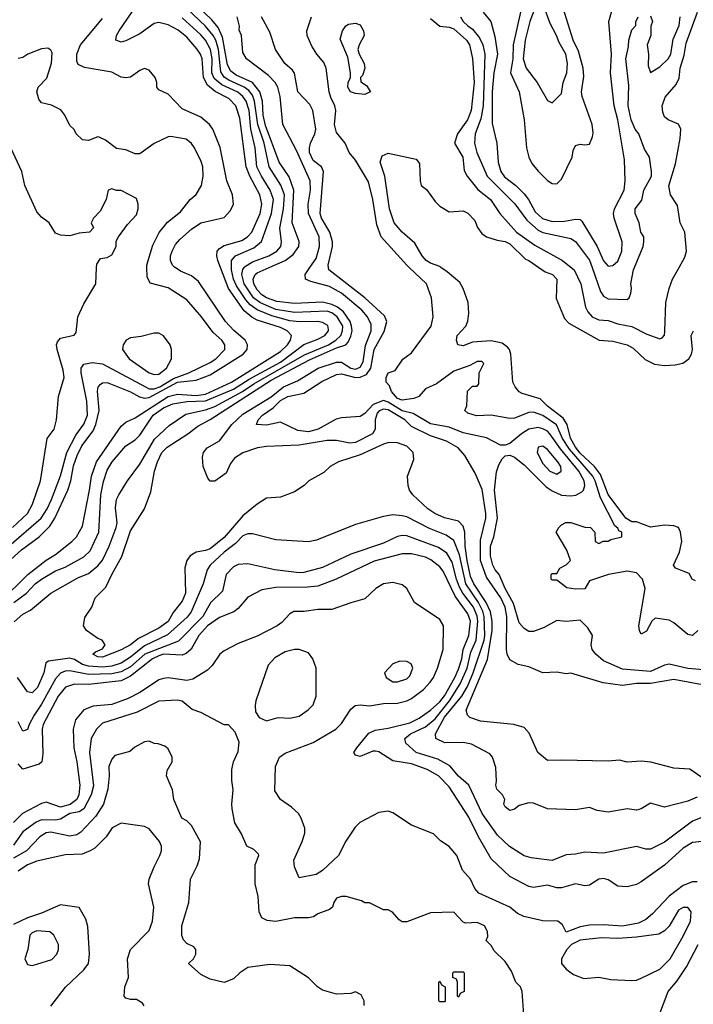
# Model space of a CAD drawing. Header units: inches. Extents: x 1793402 to 1900366, y 320852 to 470679.
# Tile 314 of 604: x 1855176 to 1858053, y 416855 to 421057. Entities that reach past the tile are written whole.
import ezdxf

# ---------------------------------------------------------------- set-up
doc = ezdxf.new("R2010")
doc.units = ezdxf.units.IN
doc.header["$MEASUREMENT"] = 0
doc.layers.add('B8451', color=7, linetype='Continuous')
doc.layers.add('B8452', color=7, linetype='Continuous')

msp = doc.modelspace()

# ---------------------------------------------------------------- linework, layer by layer
at = {"layer": 'B8451', "color": 4}
for points, elevation in [([(1855090, 418571.8), (1855211.5, 418690), (1855290, 418750.3), (1855330, 418775.3), (1855399.5, 418830), (1855418.4, 418850), (1855444.2, 418895.8), (1855475.1, 419050), (1855482.6, 419110), (1855504, 419170), (1855610, 419323), (1855630, 419339.3), (1855670, 419357.7), (1855810, 419449.4), (1855850, 419459.3), (1855930, 419453.5), (1855970, 419459), (1856080.5, 419510), (1856290, 419641.7), (1856319.7, 419670), (1856333.3, 419690), (1856337, 419710), (1856318, 419730), (1856290, 419743.1), (1856190, 419775.6), (1856167.7, 419787.7), (1856135.2, 419815.2), (1856067.6, 419910), (1856033.8, 420000)], 276), ([(1855090, 418710.4), (1855184.7, 418795.3), (1855259.6, 418850), (1855304.5, 418895.5), (1855327.1, 418930), (1855382, 419050), (1855394.6, 419090), (1855406.3, 419153.7), (1855422.3, 419197.7), (1855441.3, 419238.7), (1855490, 419302.4), (1855501.4, 419330), (1855516.4, 419390), (1855508.4, 419471.6), (1855511.5, 419488.5), (1855520.1, 419499.9), (1855530, 419507.7), (1855550, 419508.4), (1855650, 419468.9), (1855688.4, 419448.4), (1855710, 419442.7), (1855730, 419444.5), (1855850, 419510.1), (1855930, 419518.6), (1855990, 419541.3), (1856131.3, 419630), (1856147.6, 419650), (1856149.6, 419670), (1856139.5, 419690), (1856090.7, 419730.7), (1856054.7, 419770), (1855940.7, 419940.7), (1855910, 419964.5), (1855863.5, 419983.5), (1855839.7, 419999.7), (1855839.3, 420000)], 284), ([(1855130, 418810.4), (1855267.8, 418930), (1855294, 418970), (1855312.8, 419010), (1855350, 419111.3), (1855378, 419210), (1855415.9, 419284.1), (1855450, 419330.6), (1855466.6, 419370), (1855462.6, 419430), (1855438.4, 419550), (1855439.5, 419570), (1855450, 419586.8), (1855486, 419594), (1855530, 419588.7), (1855713.4, 419490), (1855730, 419482.3), (1855750, 419481.6), (1855774.8, 419490), (1855833.8, 419526.2), (1855898.4, 419550), (1855990, 419594.4), (1856014, 419610), (1856052.7, 419650), (1856052.7, 419670), (1856039.3, 419690), (1856002, 419722), (1855952.7, 419790), (1855890, 419861.2), (1855810, 419912.7), (1855733.6, 419933.6), (1855720.2, 419960.2), (1855719.6, 420000)], 288), ([(1855146, 418890), (1855209.4, 418950), (1855231.8, 418990), (1855265.6, 419090), (1855294, 419270), (1855324, 419310), (1855334, 419350), (1855342, 419450), (1855366, 419530), (1855361.6, 419561.6), (1855336, 419650), (1855334, 419670), (1855338, 419682), (1855350, 419698), (1855409.1, 419710.9), (1855418, 419722), (1855425.2, 419790), (1855450, 419844.7), (1855501.2, 419930), (1855504.9, 420000)], 292), ([(1855151.3, 418570), (1855205.1, 418610), (1855242.9, 418650), (1855269.5, 418670), (1855330, 418705.3), (1855370, 418721.6), (1855450, 418764.9), (1855477, 418790), (1855514.3, 418870), (1855522.3, 419030), (1855533.9, 419086.1), (1855550, 419134.8), (1855572, 419170), (1855630, 419238.8), (1855670, 419264), (1855690, 419284), (1855746, 419370), (1855790, 419400.3), (1855830, 419417.7), (1855890, 419427.3), (1855970, 419430.1), (1856090, 419480.6), (1856156.8, 419523.2), (1856290, 419596.5), (1856390, 419671.7), (1856450, 419693.7), (1856479.5, 419710), (1856495.6, 419730), (1856495.3, 419735.3), (1856492.2, 419752.2), (1856470, 419765.6), (1856450, 419769.6), (1856371.6, 419768.4), (1856330, 419772.7), (1856253.8, 419793.8), (1856190, 419818.8), (1856160.4, 419840.4), (1856142.1, 419862.1), (1856101.6, 419921.6), (1856089.9, 419949.9), (1856080.3, 419990), (1856080.6, 420000)], 272), ([(1855152.5, 418487.5), (1855190, 418520.7), (1855222, 418538), (1855310, 418610.6), (1855425.2, 418674.8), (1855470, 418693.7), (1855510, 418726), (1855529.8, 418750.2), (1855558.7, 418810), (1855587.8, 418890), (1855593, 418910), (1855585.4, 418974.6), (1855589.4, 419010), (1855599.3, 419030), (1855637.2, 419090), (1855690, 419160.7), (1855752.5, 419267.5), (1855814.7, 419325.3), (1855886.6, 419373.4), (1855970, 419392.4), (1856010, 419406.2), (1856127.3, 419470), (1856176.7, 419503.3), (1856392.8, 419627.2), (1856494.7, 419670), (1856526.6, 419690), (1856547.1, 419710), (1856555.3, 419730), (1856555.8, 419750), (1856532.3, 419790), (1856510, 419806), (1856490, 419813.5), (1856350, 419807.9), (1856270, 419821), (1856230, 419837), (1856202, 419850), (1856175.3, 419870), (1856134.6, 419930), (1856124.5, 419970), (1856128.8, 419991.2), (1856134.7, 420000)], 268), ([(1858090, 417823.7), (1858038.6, 417858.6), (1857970, 417863.7), (1857871.1, 417888.9), (1857830, 417892.7), (1857770, 417889), (1857737.2, 417897.2), (1857690, 417892.7), (1857490, 417898), (1857430, 417895.3), (1857389.4, 417929.4), (1857352.1, 418012.1), (1857330, 418037.2), (1857286, 418050), (1857143.9, 418063.9), (1857099.3, 418079.3), (1857088, 418090), (1857082.7, 418110), (1857173.8, 418326.2), (1857194.3, 418450), (1857194, 418490), (1857186.5, 418530), (1857169, 418570), (1857115.7, 418650), (1857101.7, 418681.7), (1857086.6, 418750), (1857079, 418810), (1857077.6, 418870), (1857070, 418896), (1857050, 418917), (1856990, 418931.8), (1856949.3, 418950), (1856919.3, 418970), (1856855.1, 419030), (1856840.9, 419050), (1856835.1, 419070), (1856832.7, 419110), (1856858.9, 419181.1), (1856857, 419210), (1856830, 419237.6), (1856790, 419251), (1856752.3, 419252.3), (1856730, 419245.8), (1856630, 419200.2), (1856537.3, 419170), (1856502.8, 419150), (1856474.6, 419125.4), (1856411.3, 419090), (1856391.3, 419070), (1856350, 419042), (1856290, 419019), (1856230, 419015.3), (1856190, 418989.3), (1856130, 418939.6), (1856050, 418848), (1855990, 418799.6), (1855970, 418791.6), (1855930, 418785.6), (1855904, 418770), (1855890.4, 418749.6), (1855882, 418718), (1855884.2, 418610), (1855870, 418576), (1855832.4, 418527.6), (1855810, 418489.7), (1855770, 418461.1), (1855683.7, 418416.3), (1855650, 418389.7), (1855610, 418367.8), (1855530, 418337.2), (1855510, 418339), (1855489.3, 418350), (1855500.2, 418359.8), (1855530, 418372), (1855542, 418390), (1855528, 418410), (1855510, 418417.2), (1855461.2, 418450), (1855449.2, 418470), (1855454.2, 418505.8), (1855485.2, 418550), (1855499, 418590), (1855544.8, 418635.2), (1855569.6, 418690), (1855612.9, 418767.1), (1855650, 418876), (1855709.6, 418970.4), (1855736.9, 419043.1), (1855752.8, 419130), (1855764.7, 419170), (1855783, 419210), (1855806.4, 419233.6), (1855894.5, 419290), (1855936.6, 419323.4), (1855990, 419351.5), (1856250, 419518.5), (1856413.8, 419606.2), (1856530, 419657.3), (1856569.8, 419670.2), (1856579.2, 419680.8), (1856590, 419707.3), (1856595.5, 419730), (1856593.8, 419750), (1856587, 419770), (1856558.8, 419810), (1856533.7, 419830), (1856510, 419841.8), (1856470, 419851.5), (1856350, 419845.5), (1856274.6, 419854.6), (1856230, 419870.9), (1856210, 419883.5), (1856190, 419905.1), (1856176, 419930), (1856174, 419950), (1856182.4, 419970), (1856190, 419977), (1856241.8, 420000)], 264), ([(1858114.9, 418214.9), (1857970, 418241.1), (1857870, 418224.4), (1857810, 418224.7), (1857750, 418216.2), (1857667.5, 418227.5), (1857530, 418269.2), (1857510, 418266), (1857470, 418273.2), (1857410, 418269.3), (1857350, 418295.1), (1857305.1, 418305.1), (1857270, 418325.2), (1857258.4, 418350), (1857255.1, 418370), (1857257.1, 418510), (1857249, 418550), (1857230.5, 418590.5), (1857170, 418678.4), (1857143.7, 418750), (1857143.8, 418836.2), (1857166.6, 418930), (1857166.4, 418950), (1857151.9, 419051.9), (1857121.6, 419121.6), (1857078, 419198), (1857049.2, 419230), (1856998.7, 419258.7), (1856930, 419280.9), (1856850, 419321.4), (1856820.4, 419350), (1856750, 419392.3), (1856730, 419395.9), (1856711.7, 419388.3), (1856702.5, 419377.5), (1856694.2, 419350), (1856694.7, 419310), (1856683.1, 419290), (1856610, 419253.3), (1856586, 419250), (1856530, 419260.9), (1856490, 419260.9), (1856370, 419241.6), (1856230, 419236.2), (1856192, 419230), (1856130, 419209.6), (1856093.8, 419186.2), (1856076.4, 419163.6), (1856058, 419122), (1856010, 419088), (1855990, 419088), (1855980.2, 419100.2), (1855959.5, 419150), (1855957, 419190), (1855960.9, 419210), (1855977.2, 419230), (1856030, 419260.4), (1856082.3, 419330), (1856130, 419373.4), (1856250, 419448), (1856303, 419490), (1856363.3, 419516.7), (1856450.3, 419570.3), (1856530, 419596.2), (1856550, 419595.5), (1856590, 419570.2), (1856610, 419565.6), (1856630, 419574), (1856643.4, 419596.6), (1856652.8, 419667.2), (1856677.3, 419730), (1856676.8, 419756.8), (1856661, 419790), (1856637.4, 419817.4), (1856550, 419891), (1856498.8, 419918.8), (1856419.7, 419939.7), (1856397.2, 419950), (1856395.1, 419970), (1856415.7, 420000)], 256), ([(1858150, 418278.7), (1858030, 418288.3), (1857950, 418307), (1857930, 418302.9), (1857870, 418275.8), (1857750, 418286), (1857670, 418320.7), (1857637.2, 418350), (1857621.2, 418370), (1857617.2, 418390), (1857622, 418430), (1857602, 418462), (1857570, 418495.3), (1857510, 418489), (1857470, 418493.2), (1857416.4, 418463.6), (1857370, 418446.6), (1857350, 418446), (1857330, 418459), (1857310, 418484), (1857285.2, 418565.2), (1857249.7, 418630), (1857224.2, 418690), (1857206.6, 418710), (1857196.9, 418730), (1857186.3, 418770), (1857186.6, 418810), (1857200.5, 418850), (1857216.4, 418930), (1857203.5, 419050), (1857212.6, 419127.4), (1857223, 419157), (1857236.6, 419183.4), (1857250, 419196), (1857270, 419198.8), (1857290, 419190.7), (1857330, 419158), (1857424.1, 419064.1), (1857450, 419046.4), (1857490, 419028.2), (1857530, 419024.9), (1857551.2, 419028.8), (1857577.1, 419042.9), (1857583.7, 419050), (1857589.6, 419070), (1857586.3, 419090), (1857563.5, 419130), (1857485.4, 419225.4), (1857440.5, 419290), (1857430, 419301.3), (1857410, 419311.2), (1857390, 419316.3), (1857350, 419309.6), (1857319.1, 419290), (1857270, 419249), (1857250, 419241.2), (1857230, 419241.2), (1857170, 419272.3), (1857070, 419293.7), (1857010, 419318.9), (1856930, 419333.3), (1856856.1, 419376.1), (1856810, 419388.2), (1856750, 419425.7), (1856730, 419432), (1856685.2, 419414.8), (1856650, 419377), (1856630, 419363.6), (1856550, 419358), (1856527.6, 419352.4), (1856450.6, 419310), (1856410, 419299.1), (1856364.6, 419304.6), (1856290, 419339.3), (1856230, 419326.6), (1856188, 419330), (1856195.3, 419350), (1856213.2, 419370), (1856259.2, 419400.8), (1856290, 419431.6), (1856321.2, 419450), (1856390, 419463.1), (1856466.5, 419513.5), (1856530, 419542.6), (1856550, 419546.5), (1856610, 419530.2), (1856630, 419531.2), (1856657.1, 419542.9), (1856675.4, 419570), (1856689.7, 419650), (1856733.4, 419726.6), (1856743.6, 419770), (1856734, 419794), (1856649.8, 419869.8), (1856497, 419990), (1856495.3, 420000)], 252), ([(1858072, 418450), (1858050, 418429), (1858030, 418434), (1857970, 418484), (1857950, 418495.3), (1857890, 418504), (1857876, 418490), (1857852.8, 418447.2), (1857830, 418435.3), (1857822.7, 418450), (1857820.9, 418470), (1857847, 418630), (1857836.2, 418670), (1857810, 418696.2), (1857770, 418703.6), (1857690.4, 418689.6), (1857610, 418662), (1857590, 418629.2), (1857550, 418627), (1857512.9, 418632.9), (1857470, 418666), (1857450, 418666), (1857446, 418670), (1857446, 418690), (1857450, 418694), (1857470, 418694), (1857483.1, 418716.9), (1857510, 418731.3), (1857528.7, 418750), (1857512.9, 418792.9), (1857468, 418870), (1857478, 418890), (1857490, 418902), (1857509.1, 418910.9), (1857530, 418911), (1857590, 418891.3), (1857614, 418890), (1857632, 418870), (1857634, 418830), (1857650, 418822), (1857668, 418832), (1857690, 418832), (1857701.2, 418838.8), (1857748, 418850), (1857748, 418870), (1857735.5, 418875.5), (1857730, 418888), (1857717.2, 418897.2), (1857656.2, 419016.2), (1857634.4, 419090), (1857623.5, 419110), (1857524.6, 419224.6), (1857495, 419270), (1857468.1, 419328.1), (1857410, 419368.4), (1857370, 419382), (1857350, 419380.5), (1857290, 419357), (1857270, 419355.1), (1857190, 419369.4), (1857126.6, 419366.6), (1857090, 419378), (1857078, 419390), (1857086, 419410), (1857088.4, 419471.6), (1857110, 419494), (1857130, 419494), (1857136.4, 419503.6), (1857138, 419550), (1857158, 419590), (1857150, 419598), (1857130, 419598), (1857098.8, 419581.2), (1857030, 419557.2), (1856956.7, 419503.3), (1856910, 419482), (1856881, 419450), (1856859.9, 419440.1), (1856810, 419434), (1856790, 419441.3), (1856764.5, 419470), (1856755.5, 419495.5), (1856742, 419510), (1856741.2, 419530), (1856749.3, 419550), (1856779.3, 419560.7), (1856812, 419608), (1856850, 419636), (1856933.2, 419750), (1856942, 419790), (1856935.3, 419870), (1856914, 419930), (1856839.9, 420000)], 248), ([(1858062.7, 418662.7), (1858048.7, 418670), (1858034.6, 418694.6), (1857976.4, 418716.4), (1857968, 418730), (1857994.5, 418785.5), (1858003.7, 418830), (1857998, 418870), (1857989.6, 418889.6), (1857970, 418896.9), (1857930, 418899.7), (1857870, 418891.1), (1857810, 418914.7), (1857790, 418915.1), (1857765.4, 418930), (1857690, 419031.3), (1857656.7, 419116.7), (1857630.5, 419150.5), (1857570, 419207), (1857550, 419232.6), (1857528.4, 419271.6), (1857514, 419330), (1857496.8, 419356.8), (1857430, 419408.2), (1857399.5, 419439.5), (1857322.7, 419462.7), (1857309.7, 419469.7), (1857292, 419490), (1857282.9, 419510), (1857273.7, 419630), (1857267.8, 419650), (1857259.8, 419659.8), (1857236.4, 419676.4), (1857190, 419686.6), (1857110, 419681.3), (1857070, 419666), (1857048, 419670), (1857042, 419690), (1857045.2, 419710), (1857081.2, 419750), (1857089.5, 419770.5), (1857094.8, 419805.2), (1857092, 419850), (1857069.7, 419909.7), (1857055.3, 419935.3), (1857001.5, 419981.5), (1856975.1, 420000)], 244), ([(1857394, 420000), (1857421, 419981), (1857451, 419970), (1857470.4, 419950), (1857467.5, 419867.5), (1857502.8, 419782.8), (1857521.7, 419761.7), (1857650.3, 419690.3), (1857710, 419685.2), (1857770.7, 419670), (1857795.9, 419655.9), (1857847.5, 419607.5), (1857887.7, 419587.7), (1857930, 419581.2), (1857976, 419584), (1858007.8, 419592.2), (1858033.2, 419610), (1858045.2, 419630), (1858049, 419650), (1858044, 419710), (1858054, 419730)], 244), ([(1857531.7, 420000), (1857544, 419990), (1857572.7, 419930), (1857593, 419830), (1857602, 419810), (1857620.7, 419790), (1857650, 419777.1), (1857690, 419773.4), (1857730, 419758.8), (1857790, 419748), (1857855.2, 419715.2), (1857910, 419696), (1857920.4, 419699.6), (1857929.3, 419710.7), (1857932, 419728), (1857936.2, 419850), (1857949.5, 419910), (1857963.7, 419950), (1857992, 420000)], 248), ([(1857620.8, 420000), (1857657, 419897), (1857670, 419877.3), (1857690, 419866), (1857770, 419862.8), (1857779, 419870), (1857786, 419890), (1857789.3, 419910), (1857786.6, 419930), (1857798, 419990), (1857802.1, 420000)], 252), ([(1858070, 417739.6), (1858030, 417722), (1857930, 417697.2), (1857870, 417713.2), (1857830, 417689), (1857810, 417684), (1857770, 417689), (1857690, 417676), (1857642.7, 417682.7), (1857610, 417695.3), (1857550, 417685.2), (1857430, 417689.3), (1857370, 417714), (1857350, 417715.3), (1857310, 417704), (1857290, 417688.7), (1857270, 417682), (1857250, 417698), (1857244, 417710), (1857248, 417730), (1857238, 417750), (1857213.6, 417773.6), (1857209.2, 417790), (1857212.7, 417807.3), (1857210, 417866), (1857195.3, 417910), (1857184.7, 417924.7), (1857106, 417966), (1857070, 417972.3), (1856991.7, 417971.7), (1856953.2, 417990), (1856952, 418010), (1856990, 418081.1), (1857063.8, 418170), (1857088.1, 418211.9), (1857113.5, 418270), (1857159.4, 418410), (1857163.2, 418430), (1857159.5, 418510), (1857153.7, 418533.7), (1857136.2, 418570), (1857081, 418650), (1857054.3, 418774.3), (1857030, 418834.5), (1856997.6, 418857.6), (1856925.9, 418885.9), (1856830, 418935.6), (1856810, 418940.7), (1856770, 418943.7), (1856730, 418937.2), (1856610, 418902.7), (1856443.5, 418836.5), (1856410, 418829.2), (1856270, 418837.2), (1856170, 418863.7), (1856150, 418863.7), (1856130, 418854.5), (1856098.4, 418821.6), (1856050, 418784.7), (1855990.3, 418729.7), (1855977.1, 418710), (1855960.5, 418650), (1855909.3, 418530.7), (1855891.9, 418508.1), (1855807.7, 418432.3), (1855710, 418385.3), (1855650, 418336.4), (1855610, 418310.9), (1855570, 418298.2), (1855530, 418293.7), (1855470, 418298.2), (1855445.3, 418305.3), (1855410, 418327.1), (1855390, 418332.4), (1855299.8, 418320.2), (1855288, 418312), (1855279.5, 418270), (1855252.8, 418207.2), (1855230, 418184.5), (1855210, 418189.2), (1855167.3, 418250)], 268), ([(1858090, 417652.3), (1858050, 417637), (1857930, 417547.3), (1857870, 417518), (1857850, 417517.2), (1857810, 417529), (1857670, 417500.9), (1857590, 417505.2), (1857550, 417496), (1857510, 417493.2), (1857450, 417469.3), (1857360.2, 417480.2), (1857330, 417488.7), (1857268.2, 417528.2), (1857217.5, 417577.5), (1857151.8, 417670), (1857095.1, 417790), (1857050, 417829.4), (1857012.6, 417872.6), (1856961.5, 417901.5), (1856869.8, 417929.8), (1856825.2, 417970), (1856821.2, 417990), (1856846, 418010), (1856910, 418039.6), (1856950, 418074.3), (1857012.4, 418150), (1857057.4, 418222.6), (1857087.2, 418290), (1857102.5, 418357.5), (1857126.2, 418410), (1857133.3, 418490), (1857130, 418512), (1857114.2, 418550), (1857069.3, 418609.3), (1857055.2, 418635.2), (1857041.1, 418670), (1857022.8, 418742.8), (1857001, 418781), (1856965.2, 418805.2), (1856830, 418854), (1856810, 418856.2), (1856790, 418851.8), (1856730, 418822.9), (1856590, 418777), (1856470, 418719.5), (1856390, 418698.4), (1856370, 418697), (1856266, 418710), (1856150, 418735.1), (1856110, 418732.7), (1856090, 418722.7), (1856058.8, 418690), (1856042, 418618), (1855991.7, 418568.3), (1855958, 418510), (1855854.2, 418405.8), (1855710.3, 418350), (1855650, 418296.1), (1855610, 418274.2), (1855570, 418266.3), (1855470, 418262.8), (1855390, 418278.3), (1855370, 418277.4), (1855351.4, 418268.6), (1855330, 418244.5), (1855270, 418137), (1855238, 418090), (1855216.4, 418050), (1855210, 418028.7), (1855190, 418021.2), (1855170, 418061.2)], 272), ([(1858090.3, 417549.7), (1858050, 417546), (1858010, 417522.4), (1857930, 417449.6), (1857830, 417378), (1857810, 417367), (1857770, 417357.2), (1857730, 417359.3), (1857690, 417386), (1857670, 417392), (1857650, 417389.3), (1857610, 417364.5), (1857590, 417360.9), (1857550, 417369.3), (1857490, 417352.3), (1857470, 417352.7), (1857430, 417363.7), (1857370, 417354), (1857350, 417358.7), (1857270, 417400.7), (1857190, 417476), (1857135.8, 417570), (1857094.7, 417654.7), (1857010, 417782.9), (1856965.1, 417830), (1856917.1, 417857.1), (1856850, 417881.7), (1856770, 417894), (1856710, 417932.3), (1856695.9, 417935.9), (1856684.7, 417935.3), (1856630, 417913.2), (1856610, 417918), (1856604, 417930), (1856616, 417950), (1856667.5, 418012.5), (1856694.7, 418025.3), (1856750, 418033.4), (1856843, 418057), (1856882.9, 418077.1), (1856930, 418110.3), (1856970, 418146.7), (1856990, 418171.8), (1857034.8, 418250), (1857050, 418285.5), (1857064.4, 418330), (1857069.9, 418370.1), (1857095, 418430), (1857101.8, 418490), (1857090, 418521.6), (1857036.6, 418596.6), (1856984.4, 418704.4), (1856970, 418722.9), (1856932.1, 418752.1), (1856910, 418763), (1856850, 418777.4), (1856810, 418778), (1856690, 418747.1), (1856527.3, 418670), (1856450, 418640.4), (1856405.1, 418634.9), (1856270, 418634.3), (1856210, 418623.7), (1856150, 418592.7), (1856110, 418544.5), (1856090.7, 418530), (1856030, 418506), (1855978.7, 418470), (1855940.9, 418430), (1855909.1, 418370.9), (1855887.8, 418352.2), (1855870, 418345.7), (1855790, 418349.8), (1855770, 418343.1), (1855744.2, 418330), (1855650, 418255.1), (1855610, 418235.8), (1855470, 418220.8), (1855410, 418221.1), (1855371.5, 418208.5), (1855340.3, 418170), (1855276.9, 418050), (1855272.7, 418030), (1855275.8, 417924.2), (1855270.4, 417889.6), (1855259.5, 417880.5), (1855190, 417859.3), (1855170, 417882)], 276), ([(1858070, 417378.4), (1858050, 417377.6), (1858010, 417362.9), (1857950, 417317.6), (1857879.2, 417240.8), (1857850, 417218), (1857818.2, 417201.8), (1857750, 417188.6), (1857670, 417194.8), (1857610, 417192.6), (1857570, 417185.7), (1857510, 417163.7), (1857494.3, 417194.3), (1857474, 417210), (1857410, 417211.6), (1857329.6, 417229.6), (1857302.7, 417242.7), (1857269.6, 417269.6), (1857137.2, 417330), (1857119.5, 417350), (1857100.9, 417390), (1857068, 417428), (1857042.7, 417490), (1857010, 417529), (1856973.6, 417553.6), (1856943.1, 417583.1), (1856850, 417619.3), (1856770, 417673.2), (1856750, 417679), (1856710, 417674), (1856628.5, 417631.5), (1856608.6, 417611.4), (1856568.6, 417551.4), (1856537.3, 417490), (1856470, 417426), (1856442, 417410), (1856370, 417395.3), (1856350, 417442), (1856347, 417470), (1856382.7, 417550), (1856394.6, 417585.4), (1856393.6, 417606.4), (1856378.4, 417650), (1856366.6, 417670), (1856337.2, 417697.2), (1856289.5, 417729.5), (1856266.3, 417766.3), (1856269.4, 417870), (1856286, 417910), (1856310, 417927.3), (1856430, 417973), (1856526, 418030), (1856550, 418054), (1856590, 418114.8), (1856609.6, 418130.4), (1856630, 418133), (1856670, 418128.5), (1856730, 418138.7), (1856790, 418140.9), (1856830, 418150.3), (1856850, 418160.3), (1856900.5, 418199.5), (1856929.6, 418230), (1856943.5, 418250), (1856961.1, 418290), (1856984.7, 418370), (1856986, 418470), (1856970, 418497.2), (1856862, 418570), (1856829, 418630), (1856810, 418645.2), (1856770, 418655.6), (1856730, 418649.4), (1856697.3, 418630), (1856650, 418585.2), (1856590, 418569.4), (1856510, 418540.9), (1856450, 418539.7), (1856391.2, 418531.2), (1856347.8, 418532.2), (1856330, 418522), (1856295.6, 418484.4), (1856276, 418470), (1856190, 418426), (1856110, 418395.1), (1856050, 418364.5), (1856030.7, 418350), (1855998.7, 418301.3), (1855978.3, 418281.7), (1855916.5, 418243.5), (1855890, 418236.9), (1855810, 418248), (1855790, 418246), (1855770, 418239.7), (1855692.1, 418187.9), (1855639.3, 418160.7), (1855570, 418135.4), (1855490, 418128.2), (1855450, 418111.5), (1855414.9, 418070), (1855404.9, 418030), (1855407.4, 417950), (1855420.3, 417890), (1855433.4, 417790), (1855429, 417750), (1855420.8, 417730), (1855392.1, 417707.9), (1855350, 417696.4), (1855290, 417717.6), (1855270, 417712), (1855188.2, 417670), (1855150, 417631.8)], 284), ([(1857328.7, 416810), (1857322, 416910), (1857315.3, 416930), (1857295.3, 416950), (1857276.5, 416996.5), (1857250, 417038), (1857203.1, 417083.1), (1857190, 417106), (1857168.4, 417128.4), (1857175.3, 417144.7), (1857174.6, 417165.4), (1857162, 417190), (1857130, 417205.2), (1857082, 417202), (1857070, 417206), (1857030, 417248), (1856930, 417246), (1856830, 417208), (1856810, 417208), (1856796.4, 417216.4), (1856768.4, 417248.4), (1856750, 417258), (1856730, 417258), (1856670, 417288), (1856650, 417288), (1856636.4, 417296.4), (1856570, 417315.3), (1856550, 417315.3), (1856530, 417308), (1856518, 417290), (1856512, 417270), (1856499.8, 417260.2), (1856450, 417242), (1856430.8, 417229.2), (1856410, 417224), (1856350, 417224), (1856270, 417209.2), (1856232.9, 417212.9), (1856210, 417224), (1856199.6, 417250), (1856195.5, 417315.5), (1856182, 417370), (1856182, 417450), (1856198, 417490), (1856196.4, 417496.4), (1856176.4, 417516.4), (1856146, 417530), (1856123.1, 417583.1), (1856095.3, 417630), (1856084, 417690), (1856082, 417710), (1856088.7, 417770), (1856082, 417810), (1856082, 417858), (1856089, 417890), (1856110, 417934), (1856114, 417974), (1856096.4, 418016.4), (1856068, 418048), (1856050, 418048.7), (1855950, 418101.2), (1855913.2, 418113.2), (1855870, 418148.7), (1855850, 418153.2), (1855770, 418149.3), (1855677.7, 418102.3), (1855530, 418055.1), (1855504, 418030), (1855482, 417990), (1855474.4, 417930), (1855491.6, 417788.4), (1855482, 417750), (1855450.4, 417690), (1855430, 417676.9), (1855390.8, 417670), (1855350, 417645.4), (1855330, 417641.5), (1855270, 417642.3), (1855247.3, 417632.7), (1855189.2, 417590.8), (1855150, 417535.1)], 288), ([(1856648, 416850), (1856648, 416870), (1856635.3, 416895.3), (1856610, 416908), (1856590, 416902), (1856530, 416899), (1856470, 416915.3), (1856448, 416930), (1856410, 416968.7), (1856330, 417019), (1856245.2, 417025.2), (1856150, 417012.7), (1856116, 416990), (1856090, 416964), (1856050, 416948.7), (1855990, 416962), (1855950, 416982), (1855898, 417030), (1855918, 417050), (1855928, 417070), (1855928, 417090), (1855920.4, 417100.4), (1855890, 417115.3), (1855875.3, 417130), (1855869, 417149), (1855869.2, 417190), (1855899, 417290), (1855905.2, 417390), (1855934.2, 417445.8), (1855944.1, 417475.9), (1855949.1, 417549.1), (1855910, 417618), (1855890, 417638), (1855868.7, 417650), (1855834, 417730), (1855828.7, 417770), (1855804, 417830), (1855806.3, 417853.7), (1855828, 417890), (1855828, 417910), (1855810, 417946), (1855796.4, 417956.4), (1855767.3, 417967.3), (1855750, 417968), (1855730, 417978), (1855710, 417975.3), (1855667.5, 417952.5), (1855646.4, 417933.6), (1855583.4, 417916.6), (1855570, 417902), (1855557.3, 417870), (1855559.1, 417830), (1855553.2, 417773.2), (1855534.9, 417710), (1855501.3, 417658.7), (1855438, 417590), (1855421.1, 417578.9), (1855390, 417573.3), (1855310, 417589.5), (1855290, 417587), (1855262, 417570), (1855205.5, 417510), (1855150, 417479.7)], 292), ([(1855708.4, 416848.4), (1855700.4, 416860.4), (1855675.3, 416875.3), (1855650, 416875.3), (1855630, 416882), (1855622, 416890), (1855625.2, 416930), (1855641.2, 416970), (1855637, 417050), (1855649.5, 417090), (1855729.2, 417170), (1855743.7, 417210), (1855749.3, 417270), (1855726.6, 417370), (1855729.4, 417390), (1855750, 417442), (1855775.3, 417490), (1855782, 417510), (1855782, 417530), (1855774, 417550), (1855730, 417604), (1855710, 417614), (1855610, 417628.7), (1855570.9, 417609.1), (1855546, 417570), (1855498, 417522), (1855478, 417510), (1855443.4, 417496.6), (1855370, 417492.7), (1855250, 417466.9), (1855209.3, 417450.7), (1855170, 417423.5)], 296), ([(1855310, 416846.8), (1855371.7, 416928.3), (1855450, 417002), (1855469.6, 417030), (1855474, 417070), (1855467.2, 417187.2), (1855458.9, 417218.9), (1855430, 417268.7), (1855350, 417279.6), (1855270, 417244.7), (1855210, 417225.1), (1855150, 417196.2)], 304), ([(1857870, 416711.3), (1857946, 416910), (1857983.9, 416956.1), (1858024.2, 417015.8), (1858073.3, 417110)], 284)]:
    msp.add_lwpolyline(points, dxfattribs=dict(at, elevation=elevation))
for points, elevation in [([(1855770, 419719), (1855750, 419719), (1855695.3, 419704.7), (1855650, 419699), (1855630.9, 419689.1), (1855618, 419670), (1855616, 419650), (1855644, 419610), (1855730, 419550.7), (1855750, 419543), (1855770, 419544.9), (1855804, 419570), (1855824, 419610), (1855824, 419650), (1855819, 419670), (1855790, 419708.7)], 292), ([(1857410, 419237), (1857390, 419232.7), (1857385.5, 419210), (1857410, 419164), (1857440.7, 419130), (1857470, 419117.3), (1857489.1, 419130.9), (1857486.6, 419150), (1857475.1, 419170), (1857430, 419223.7)], 256), ([(1856370, 418369), (1856350, 418369), (1856310, 418359), (1856266.4, 418333.6), (1856236.9, 418303.1), (1856184.7, 418150), (1856182, 418130), (1856183.6, 418103.6), (1856199.6, 418079.6), (1856230, 418064.7), (1856280.2, 418079.8), (1856330, 418076), (1856370, 418084.7), (1856408.4, 418111.6), (1856430, 418134), (1856442, 418170), (1856442, 418290), (1856428.7, 418330), (1856410, 418355.3)], 288), ([(1856799.6, 418320.4), (1856770, 418308), (1856734, 418270), (1856742, 418250), (1856770, 418232), (1856790, 418232), (1856830, 418244.7), (1856843.1, 418256.9), (1856855.3, 418290), (1856848.4, 418308.4), (1856830, 418318)], 288), ([(1858010, 417269.2), (1857990, 417257.2), (1857950.5, 417189.5), (1857930.6, 417169.4), (1857905.8, 417154.2), (1857810, 417141.3), (1857730, 417136.9), (1857660.7, 417139.3), (1857570, 417129.6), (1857533.4, 417110), (1857512.4, 417090), (1857490.6, 417050), (1857490.8, 417030), (1857510, 417004.7), (1857542, 416982), (1857585.8, 416965.8), (1857650, 416970.7), (1857701.4, 416961.4), (1857790, 416957.3), (1857810, 416958.8), (1857830, 416966.8), (1857910, 417005.5), (1857954.5, 417050), (1858010, 417146), (1858040.9, 417210), (1858044, 417250), (1858030, 417268.7)], 288), ([(1855250, 417169.4), (1855230, 417160.9), (1855219.1, 417150), (1855210.8, 417090), (1855198.8, 417050), (1855210, 417024.7), (1855230, 417021), (1855250, 417026), (1855313.6, 417046.4), (1855335.3, 417070), (1855342, 417090), (1855342, 417110), (1855322, 417150), (1855305.2, 417165.2)], 308), ([(1857050, 416886), (1857046, 416890), (1857046, 416950), (1857042, 416962), (1857026, 416970), (1857026, 416990), (1857030, 416994), (1857070, 416994), (1857074, 416990), (1857074, 416910), (1857058, 416902)], 288), ([(1856970, 416866), (1856966, 416870), (1856966, 416950), (1856970, 416954), (1856978, 416938), (1856994, 416930), (1856994, 416870), (1856990, 416866)], 288)]:
    msp.add_lwpolyline(points, close=True, dxfattribs=dict(at, elevation=elevation))
at = {"layer": 'B8452', "color": 4}
for points, elevation in [([(1856241.8, 420000), (1856310, 420030.3), (1856344.5, 420055.5), (1856368.2, 420090), (1856369.6, 420110.4), (1856339.8, 420190), (1856347.8, 420330), (1856327.3, 420387.3), (1856285.1, 420450), (1856226.3, 420606.3), (1856216.3, 420650), (1856213.2, 420710), (1856202.5, 420750), (1856169.9, 420789.9), (1856101, 420821), (1856077.7, 420837.7), (1856064.3, 420864.3), (1856042.1, 420982.1), (1856023.5, 421023.5), (1855997.3, 421057.3), (1855874.8, 421174.8)], 264), ([(1856033.8, 420000), (1856022.6, 420030), (1856018, 420050), (1856019.6, 420070), (1856030, 420081.6), (1856050, 420093.1), (1856124.7, 420115.3), (1856149.8, 420130.2), (1856168, 420150), (1856203.5, 420230), (1856211, 420270), (1856202.3, 420310), (1856159.2, 420390), (1856143.5, 420430), (1856116.6, 420636.6), (1856099.7, 420690), (1856070, 420720.5), (1856011.4, 420751.4), (1855978.3, 420778.3), (1855960.9, 420810), (1855955.1, 420890), (1855948, 420910), (1855933.5, 420933.5), (1855890, 420982.9), (1855852.9, 421012.9), (1855810, 421035.4), (1855770, 421045.1), (1855750, 421041.3), (1855690, 420996.9), (1855630, 420967.8), (1855610, 420962), (1855587.6, 420970), (1855589.7, 420990), (1855600.7, 421010), (1855693.5, 421146.5)], 276), ([(1857314.9, 421090), (1857283.8, 420950), (1857281.8, 420890), (1857271.7, 420830), (1857308.8, 420750), (1857330.4, 420630), (1857341.3, 420510), (1857350.4, 420470), (1857363, 420443), (1857390, 420410.5), (1857430, 420370.6), (1857450, 420358), (1857470, 420357.3), (1857490, 420377.3), (1857536.2, 420470), (1857540.5, 420499.5), (1857550, 420521), (1857570, 420526.8), (1857590, 420522.8), (1857610, 420526), (1857622.9, 420557.1), (1857625.4, 420574.6), (1857621.1, 420610), (1857577.7, 420730), (1857575.4, 420750), (1857585.1, 420814.9), (1857582, 420850), (1857562.9, 420922.9), (1857540.5, 420970), (1857490, 421128.7)], 264), ([(1856134.7, 420000), (1856136.8, 420003.2), (1856170, 420023.6), (1856240.9, 420050), (1856275.1, 420070), (1856292, 420090), (1856294.5, 420110), (1856288, 420168), (1856303.5, 420250), (1856307.3, 420310), (1856291.7, 420351.7), (1856241.5, 420430), (1856221.1, 420530), (1856193, 420610), (1856179.4, 420710), (1856170, 420735.1), (1856154.9, 420754.9), (1856134.7, 420770), (1856070, 420798.9), (1856050, 420812.6), (1856035.3, 420835.3), (1856025.8, 420930), (1856014.2, 420970), (1856003.1, 420990), (1855970, 421029.7), (1855890, 421104.8)], 268), ([(1857155.5, 421090), (1857187.7, 421050), (1857205.7, 420985.7), (1857216.5, 420910), (1857201, 420830), (1857193.4, 420750), (1857194.6, 420614.6), (1857213.4, 420530), (1857219.5, 420450), (1857230.4, 420410), (1857247.4, 420387.4), (1857294.4, 420350), (1857330, 420314.4), (1857348.5, 420290), (1857377.4, 420237.4), (1857409.3, 420209.3), (1857450, 420196.5), (1857502.5, 420197.5), (1857550, 420206), (1857570, 420204), (1857577.6, 420197.6), (1857642, 420090), (1857670, 420027.7), (1857690, 420005.5), (1857710, 420007.7), (1857730, 420027.3), (1857748, 420070), (1857749.7, 420110), (1857715.4, 420210), (1857712.6, 420230), (1857716.4, 420250), (1857757.4, 420330), (1857762, 420370), (1857758.6, 420458.6), (1857731.2, 420630), (1857714.7, 420690), (1857699.1, 420830), (1857703.9, 420910), (1857691.6, 421050), (1857709.4, 421110)], 256), ([(1857377.3, 421110), (1857354.4, 421050), (1857334.4, 420970), (1857325.7, 420890), (1857339.1, 420850), (1857386, 420790), (1857430, 420712), (1857450, 420702), (1857490, 420742), (1857497.2, 420790), (1857513.2, 420830), (1857516, 420870), (1857509.2, 420910), (1857479.5, 420959.5), (1857469.2, 420990), (1857441.1, 421041.1), (1857414.5, 421114.5)], 268), ([(1857992, 420000), (1858016.6, 420043.4), (1858024.5, 420070), (1858017.2, 420150), (1857997.2, 420190), (1857984.8, 420264.8), (1857956.2, 420310), (1857948.3, 420348.3), (1857977.4, 420442.6), (1857996.4, 420550), (1857999.1, 420590), (1857990, 420611.5), (1857945.2, 420630), (1857930, 420642.7), (1857922.6, 420662.6), (1857920.5, 420690), (1857932.6, 420727.4), (1857979.1, 420780.9), (1857992.8, 420807.2), (1857996.8, 420850), (1858014.6, 420905.4), (1858022.9, 420957.1), (1858071.1, 421090)], 248), ([(1855839.3, 420000), (1855829.4, 420010), (1855820.7, 420030), (1855820.7, 420050), (1855827.3, 420070), (1855841.5, 420098.5), (1855860.1, 420119.9), (1855910, 420163.8), (1855949.7, 420190.3), (1856050, 420213.4), (1856077.1, 420242.9), (1856089.5, 420270), (1856085.6, 420310), (1856060.5, 420370), (1856032.2, 420512.2), (1856000.7, 420590), (1855987, 420610), (1855950, 420642), (1855870, 420677.2), (1855810, 420739), (1855770, 420758), (1855762, 420770), (1855762, 420790), (1855755.3, 420810), (1855730, 420842), (1855710, 420848.7), (1855690, 420841.2), (1855650, 420812.7), (1855630, 420809.3), (1855610, 420812.3), (1855570, 420834), (1855452.9, 420852.9), (1855426.5, 420866.5), (1855420.5, 420880.5), (1855420.5, 420910), (1855436.3, 420950), (1855530, 421063.1)], 284), ([(1856080.6, 420000), (1856081.3, 420030), (1856098, 420050), (1856176.1, 420083.9), (1856208.6, 420111.4), (1856252.1, 420230), (1856259.8, 420290), (1856245.7, 420330), (1856209, 420389), (1856189.8, 420430), (1856182.3, 420510), (1856163.1, 420590), (1856156.2, 420670), (1856143.1, 420710), (1856129.7, 420730), (1856107.7, 420747.7), (1856039, 420779), (1856006.7, 420806.7), (1855997.4, 420830), (1855998.5, 420890), (1855991.6, 420930), (1855970, 420969.6), (1855950, 420992.8), (1855870, 421065.4)], 272), ([(1856415.7, 420000), (1856441.8, 420038.2), (1856457.4, 420090), (1856455.1, 420130), (1856409.8, 420230), (1856409, 420270), (1856418.8, 420330), (1856416.4, 420370), (1856358.6, 420498.6), (1856300.5, 420610), (1856288.4, 420730), (1856278.9, 420770), (1856266.9, 420790), (1856238.6, 420818.6), (1856145.1, 420890), (1856130, 420918), (1856124, 420990), (1856113.2, 421013.2), (1856114.5, 421030), (1856105.1, 421070)], 256), ([(1856495.3, 420000), (1856493.6, 420010), (1856511.8, 420090), (1856511.6, 420110), (1856500.5, 420150), (1856465.1, 420210), (1856459.7, 420230), (1856473.2, 420410), (1856465.2, 420430), (1856430, 420457), (1856414.7, 420490), (1856413.6, 420510), (1856418.7, 420530), (1856437, 420570), (1856440.7, 420590), (1856428, 420670), (1856415.6, 420695.6), (1856363.7, 420750), (1856349.3, 420829.3), (1856342, 420842), (1856308.7, 420870), (1856269, 420930), (1856244.1, 421004.1), (1856208.7, 421070)], 252), ([(1856839.9, 420000), (1856830, 420009.3), (1856719.5, 420130), (1856702, 420182), (1856684.2, 420290), (1856665.6, 420365.6), (1856610, 420457.2), (1856583.7, 420490), (1856566, 420530), (1856530, 420575.3), (1856520.9, 420610), (1856526, 420670), (1856522.7, 420690), (1856504.7, 420724.7), (1856497.6, 420750), (1856484.5, 420850), (1856474.5, 420874.5), (1856445.1, 420910), (1856424.4, 420944.4), (1856403.5, 420990), (1856403, 421010), (1856422.9, 421070)], 248), ([(1856930, 421063), (1856970, 421030.4), (1857010, 421025.3), (1857030, 421018), (1857083.8, 420970), (1857097, 420950), (1857110, 420892), (1857117.3, 420790), (1857104.2, 420670), (1857088.8, 420630), (1857046.7, 420570), (1857033, 420530), (1857068.8, 420470), (1857074.4, 420414.4), (1857087.7, 420390), (1857132.7, 420332.7), (1857186.4, 420290), (1857226.4, 420230), (1857298, 420150), (1857375.6, 420095.6), (1857494.8, 420030), (1857531.7, 420000)], 248), ([(1857059.1, 421070), (1857070.6, 421050), (1857090, 421030.6), (1857110, 421017.1), (1857139.3, 420979.3), (1857154.6, 420950), (1857162.6, 420910), (1857155.9, 420690), (1857146.1, 420633.9), (1857121.6, 420570), (1857118, 420530), (1857128.2, 420490), (1857172.4, 420390), (1857291.1, 420271.1), (1857341.6, 420201.6), (1857390, 420159.5), (1857410, 420148.5), (1857530, 420123), (1857550.3, 420110.3), (1857610, 420030.7), (1857620.8, 420000)], 252), ([(1857802.1, 420000), (1857839, 420090), (1857842, 420110), (1857842, 420130), (1857829, 420150), (1857822, 420190), (1857804, 420230), (1857804, 420250), (1857832.9, 420287.1), (1857841.2, 420330), (1857874, 420390), (1857874, 420410), (1857865.2, 420470), (1857844.4, 420504.4), (1857819.7, 420570), (1857805.1, 420590), (1857787.1, 420630), (1857775.1, 420690), (1857777, 420777), (1857765.1, 420890), (1857776.5, 420943.5), (1857777.2, 420970), (1857790, 421014), (1857808, 421032), (1857808, 421048), (1857818, 421070)], 252), ([(1857870, 421074), (1857878, 421050), (1857871.3, 421030), (1857871.3, 420990), (1857856, 420950), (1857861, 420910), (1857859.8, 420859.8), (1857870, 420832), (1857910, 420856), (1857945.2, 420890), (1857957.2, 420910), (1857966.3, 420973.7), (1857992.5, 421032.5), (1857997, 421070)], 252), ([(1855719.6, 420000), (1855719.5, 420010), (1855724.5, 420030), (1855744.7, 420095.3), (1855771.4, 420148.6), (1855807.3, 420192.7), (1855863.2, 420236.8), (1855904, 420290), (1855930, 420311.3), (1855953.2, 420350), (1855959.3, 420390), (1855958, 420430), (1855951.9, 420451.9), (1855922.7, 420510), (1855909.5, 420529.5), (1855886.8, 420546.8), (1855821.4, 420558.6), (1855810, 420557.2), (1855750.6, 420529.4), (1855690, 420485.2), (1855670, 420485.2), (1855630, 420502), (1855590, 420508), (1855543.1, 420543.1), (1855516.4, 420556.4), (1855510, 420558), (1855470, 420542), (1855444.7, 420544.7), (1855418, 420570), (1855408.4, 420588.4), (1855390, 420606), (1855368.7, 420650), (1855352.3, 420672.3), (1855312.5, 420692.5), (1855270, 420702), (1855258, 420718), (1855249, 420750), (1855255.3, 420770), (1855292, 420808), (1855312.5, 420872.5), (1855315.5, 420915.5), (1855310, 420928), (1855296.5, 420936.5), (1855270, 420933.2), (1855211.3, 420910), (1855190, 420896), (1855170, 420892.3)], 288), ([(1855504.9, 420000), (1855505.6, 420014.4), (1855522, 420038), (1855550, 420042), (1855570, 420054), (1855588, 420090), (1855588.4, 420111.6), (1855598, 420130), (1855636.5, 420183.5), (1855674.8, 420225.2), (1855682, 420250), (1855682, 420270), (1855674.6, 420294.6), (1855610, 420328), (1855590, 420328), (1855570, 420335.3), (1855554, 420330), (1855546, 420290), (1855519.8, 420240.2), (1855492, 420210), (1855482, 420190), (1855491.6, 420168.4), (1855474, 420150), (1855430, 420146), (1855390, 420135.3), (1855350, 420138), (1855330, 420146), (1855302, 420190), (1855270, 420215.3), (1855250, 420238), (1855198, 420350), (1855185.2, 420410), (1855139, 420510)], 292), ([(1856975.1, 420000), (1856970, 420003.6), (1856930, 420018.4), (1856912.7, 420030), (1856895.1, 420050), (1856863.6, 420103.6), (1856809.3, 420150), (1856776, 420190), (1856755.6, 420250), (1856736, 420390), (1856716, 420450), (1856723.7, 420476.3), (1856750, 420487.3), (1856870, 420462), (1856883.6, 420443.6), (1856886, 420370), (1856891.3, 420350), (1856913.4, 420333.4), (1856950, 420282), (1856970, 420262), (1857010, 420238), (1857070, 420241), (1857090, 420231.3), (1857119.8, 420199.8), (1857131.3, 420170), (1857150, 420144.7), (1857170, 420131.3), (1857216, 420116), (1857249.4, 420110.6), (1857270, 420100.4), (1857335.9, 420035.9), (1857351.3, 420030), (1857394, 420000)], 244)]:
    msp.add_lwpolyline(points, dxfattribs=dict(at, elevation=elevation))
at = {"layer": 'B8452', "color": 4, "elevation": 244}
msp.add_lwpolyline([(1856650, 420738), (1856610, 420742.7), (1856589.7, 420749.7), (1856577.2, 420770), (1856579, 420790), (1856588.7, 420810), (1856588.9, 420831.1), (1856578, 420898), (1856545.2, 420974.8), (1856555.3, 421010), (1856568.9, 421031.1), (1856581.2, 421038.8), (1856610, 421042.8), (1856630, 421034.8), (1856644, 421010), (1856646.8, 420990), (1856626, 420950), (1856621, 420930), (1856626, 420910), (1856647.3, 420870), (1856650.7, 420850), (1856641, 420819), (1856632, 420810), (1856632.7, 420792.7), (1856656.9, 420776.9), (1856674, 420750), (1856670, 420748)], close=True, dxfattribs=at)

doc.saveas('drawing.dxf')
